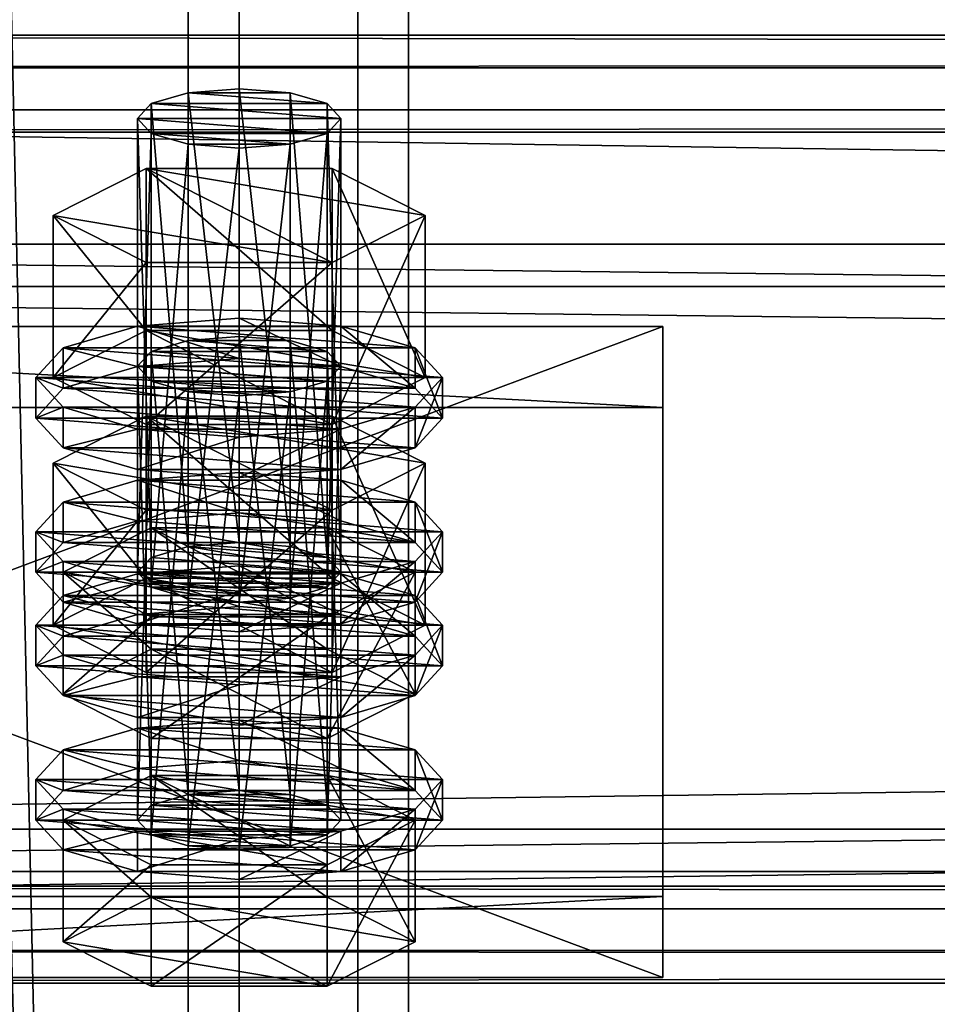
# Model space of a CAD drawing. Header units: millimetres. Extents: x 60485 to 71303, y 100 to 16900.
# Tile 491 of 656: x 60607 to 60661, y 12453 to 12512. Entities that reach past the tile are written whole.
import ezdxf

# ---------------------------------------------------------------- set-up
doc = ezdxf.new("R2010")
doc.units = ezdxf.units.MM
for name, color, linetype in [('13', 7, 'Continuous'), ('3', 7, 'Continuous'), ('4', 7, 'Continuous'), ('6', 7, 'Continuous'), ('9', 7, 'Continuous')]:
    doc.layers.add(name, color=color, linetype=linetype)

msp = doc.modelspace()

# ---------------------------------------------------------------- meshes
at = {"layer": '13', "color": 20}
mesh = msp.add_polyface(dxfattribs=at)
corners = [(60620, 12503.926, 4433.005), (60617, 12504.161, 4433.773), (60617, 12477.385, 4441.96), (60614.804, 12504.803, 4435.873), (60614.804, 12478.027, 4444.06), (60614, 12505.68, 4438.742), (60614, 12478.904, 4446.929), (60614.804, 12506.557, 4441.611), (60614.804, 12479.781, 4449.798), (60617, 12507.2, 4443.712), (60617, 12480.423, 4451.898), (60620, 12507.435, 4444.48), (60620, 12480.658, 4452.667), (60623, 12504.161, 4433.773), (60625.196, 12504.803, 4435.873), (60626, 12505.68, 4438.742), (60625.196, 12506.557, 4441.611), (60623, 12507.2, 4443.712), (60625.485, 12497.181, 4431.407), (60614.515, 12497.181, 4431.407), (60614.515, 12487.618, 4434.331), (60609.03, 12499.959, 4440.492), (60609.03, 12490.396, 4443.415), (60614.515, 12502.736, 4449.577), (60614.515, 12493.173, 4452.5), (60625.485, 12493.173, 4452.5), (60625.485, 12487.618, 4434.331), (60609.608, 12488.641, 4437.678), (60608, 12490.396, 4443.415), (60608, 12488.005, 4444.146), (60609.608, 12486.251, 4438.409), (60609.608, 12492.15, 4449.153), (60609.608, 12489.759, 4449.884), (60614, 12493.434, 4453.354), (60614, 12491.043, 4454.085), (60620, 12493.904, 4454.891), (60620, 12491.513, 4455.622), (60614, 12487.357, 4433.477), (60626, 12487.357, 4433.477), (60630.392, 12488.641, 4437.678), (60632, 12490.396, 4443.415), (60630.392, 12492.15, 4449.153), (60626, 12493.434, 4453.354), (60626, 12491.043, 4454.085), (60630.392, 12489.759, 4449.884), (60632, 12488.005, 4444.146), (60617, 12489.543, 4385.958), (60623, 12489.543, 4385.958), (60614.804, 12490.185, 4388.058), (60625.196, 12490.185, 4388.058), (60614, 12491.062, 4390.927), (60626, 12491.062, 4390.927), (60614.804, 12491.939, 4393.796), (60625.196, 12491.939, 4393.796), (60617, 12492.581, 4395.896)]
mesh.append_faces([[corners[k] for k in face] for face in [(9, 12, 10, 10), (13, 1, 0, 0), (9, 17, 11, 11), (19, 22, 20, 20), (21, 24, 22, 22), (23, 25, 24, 24), (18, 21, 19, 19), (22, 26, 20, 20), (27, 29, 30, 30), (28, 32, 29, 29), (31, 34, 32, 32), (33, 36, 34, 34), (33, 42, 35, 35), (43, 34, 36, 36)]], dxfattribs={"vtx0": -1, "color": 20})
mesh.append_faces([[corners[k] for k in face] for face in [(1, 13, 3, 3), (3, 14, 5, 5), (5, 15, 7, 7), (7, 16, 9, 9), (21, 18, 23, 23), (24, 26, 22, 22), (37, 38, 27, 27), (27, 39, 28, 28), (28, 40, 31, 31), (31, 41, 33, 33), (34, 44, 32, 32), (32, 45, 29, 29), (46, 47, 48, 48), (48, 49, 50, 50), (50, 51, 52, 52), (52, 53, 54, 54)]], dxfattribs={"vtx0": -1, "vtx1": -1, "color": 20})
mesh.append_faces([[corners[k] for k in face] for face in [(0, 1, 2, 2), (1, 3, 4, 4), (3, 5, 6, 6), (5, 7, 8, 8), (7, 9, 10, 10), (9, 11, 12, 12), (18, 19, 20, 20), (19, 21, 22, 22), (21, 23, 24, 24), (27, 28, 29, 29), (28, 31, 32, 32), (31, 33, 34, 34), (33, 35, 36, 36)]], dxfattribs={"vtx2": -1, "vtx3": -1, "color": 20})
mesh = msp.add_polyface(dxfattribs=at)
corners = [(60626, 12505.68, 4438.742), (60625.196, 12504.803, 4435.873), (60625.196, 12478.027, 4444.06), (60623, 12504.161, 4433.773), (60623, 12477.385, 4441.96), (60620, 12503.926, 4433.005), (60620, 12477.15, 4441.191), (60620, 12507.435, 4444.48), (60623, 12507.2, 4443.712), (60623, 12480.423, 4451.898), (60620, 12480.658, 4452.667), (60625.196, 12506.557, 4441.611), (60625.196, 12479.781, 4449.798), (60626, 12478.904, 4446.929), (60614.804, 12504.803, 4435.873), (60614, 12505.68, 4438.742), (60614.804, 12506.557, 4441.611), (60617, 12507.2, 4443.712), (60630.97, 12499.959, 4440.492), (60625.485, 12497.181, 4431.407), (60625.485, 12487.618, 4434.331), (60630.97, 12490.396, 4443.415), (60614.515, 12487.618, 4434.331), (60614.515, 12502.736, 4449.577), (60625.485, 12502.736, 4449.577), (60625.485, 12493.173, 4452.5), (60614.515, 12493.173, 4452.5), (60632, 12490.396, 4443.415), (60630.392, 12488.641, 4437.678), (60630.392, 12486.251, 4438.409), (60632, 12488.005, 4444.146), (60620, 12493.904, 4454.891), (60626, 12493.434, 4453.354), (60626, 12491.043, 4454.085), (60620, 12491.513, 4455.622), (60630.392, 12492.15, 4449.153), (60630.392, 12489.759, 4449.884), (60609.608, 12488.641, 4437.678), (60626, 12487.357, 4433.477), (60608, 12490.396, 4443.415), (60609.608, 12492.15, 4449.153), (60614, 12493.434, 4453.354), (60614, 12491.043, 4454.085), (60609.608, 12489.759, 4449.884), (60608, 12488.005, 4444.146), (60623, 12489.543, 4385.958), (60617, 12489.543, 4385.958), (60620, 12489.308, 4385.189), (60614.804, 12490.185, 4388.058), (60625.196, 12490.185, 4388.058), (60614, 12491.062, 4390.927), (60626, 12491.062, 4390.927), (60614.804, 12491.939, 4393.796), (60625.196, 12491.939, 4393.796), (60617, 12492.581, 4395.896), (60623, 12492.581, 4395.896), (60620, 12492.816, 4396.665), (60614.515, 12488.118, 4401.761), (60630.97, 12485.34, 4392.676), (60625.485, 12488.118, 4401.761)]
mesh.append_faces([[corners[k] for k in face] for face in [(7, 9, 10, 10), (18, 20, 21, 21), (19, 22, 20, 20), (24, 21, 25, 25), (23, 18, 24, 24), (21, 26, 25, 25), (27, 29, 30, 30), (31, 33, 34, 34), (32, 36, 33, 33), (35, 30, 36, 36), (45, 46, 47, 47), (54, 55, 56, 56), (57, 58, 59, 59)]], dxfattribs={"vtx0": -1, "color": 20})
mesh.append_faces([[corners[k] for k in face] for face in [(14, 3, 1, 1), (15, 1, 0, 0), (16, 0, 11, 11), (17, 11, 8, 8), (23, 19, 18, 18), (26, 21, 20, 20), (37, 38, 28, 28), (39, 28, 27, 27), (40, 27, 35, 35), (41, 35, 32, 32), (42, 33, 36, 36), (43, 36, 30, 30), (44, 30, 29, 29), (48, 45, 49, 49), (50, 49, 51, 51), (52, 51, 53, 53), (54, 53, 55, 55)]], dxfattribs={"vtx0": -1, "vtx2": -1, "vtx3": -1, "color": 20})
mesh.append_faces([[corners[k] for k in face] for face in [(0, 1, 2, 2), (1, 3, 4, 4), (3, 5, 6, 6), (7, 8, 9, 9), (8, 11, 12, 12), (11, 0, 13, 13), (18, 19, 20, 20), (23, 24, 25, 25), (24, 18, 21, 21), (27, 28, 29, 29), (31, 32, 33, 33), (32, 35, 36, 36), (35, 27, 30, 30)]], dxfattribs={"vtx2": -1, "vtx3": -1, "color": 20})
mesh = msp.add_polyface(dxfattribs=at)
corners = [(60626, 12505.68, 4438.742), (60625.196, 12478.027, 4444.06), (60626, 12478.904, 4446.929), (60625.196, 12504.803, 4435.873), (60623, 12477.385, 4441.96), (60623, 12504.161, 4433.773), (60620, 12477.15, 4441.191), (60623, 12507.2, 4443.712), (60625.196, 12479.781, 4449.798), (60623, 12480.423, 4451.898), (60625.196, 12506.557, 4441.611), (60620, 12480.658, 4452.667), (60617, 12480.423, 4451.898), (60614, 12478.904, 4446.929), (60614.804, 12481.535, 4455.536), (60625.196, 12476.273, 4438.322), (60630.392, 12478.904, 4446.929), (60625.196, 12481.535, 4455.536), (60632, 12481.295, 4446.198), (60630.392, 12479.54, 4440.46), (60630.392, 12477.15, 4441.191), (60632, 12478.904, 4446.929), (60620, 12484.803, 4457.674), (60626, 12484.333, 4456.136), (60626, 12481.942, 4456.867), (60620, 12482.412, 4458.404), (60630.392, 12483.049, 4451.936), (60630.392, 12480.658, 4452.667), (60626, 12478.256, 4436.26), (60614, 12478.256, 4436.26), (60620, 12477.786, 4434.722), (60609.608, 12479.54, 4440.46), (60608, 12481.295, 4446.198), (60609.608, 12483.049, 4451.936), (60614, 12484.333, 4456.136), (60609.608, 12480.658, 4452.667), (60608, 12478.904, 4446.929), (60630.392, 12488.641, 4437.678), (60626, 12487.357, 4433.477), (60626, 12484.966, 4434.208), (60630.392, 12486.251, 4438.409), (60620, 12486.887, 4431.94), (60620, 12484.496, 4432.671), (60614, 12487.357, 4433.477), (60609.608, 12486.251, 4438.409), (60614, 12484.966, 4434.208), (60620, 12492.816, 4396.665), (60623, 12492.581, 4395.896), (60623, 12465.804, 4404.083), (60625.196, 12491.939, 4393.796), (60625.196, 12465.162, 4401.982), (60630.97, 12485.34, 4392.676), (60625.485, 12482.562, 4383.592), (60625.485, 12472.999, 4386.515), (60614.515, 12488.118, 4401.761), (60625.485, 12488.118, 4401.761), (60625.485, 12478.555, 4404.685), (60630.97, 12475.777, 4395.6), (60614, 12478.815, 4405.538), (60630.392, 12477.531, 4401.338), (60626, 12478.815, 4405.538), (60620, 12479.285, 4407.076)]
mesh.append_faces([[corners[k] for k in face] for face in [(0, 1, 2, 2), (3, 4, 1, 1), (5, 6, 4, 4), (7, 8, 9, 9), (10, 2, 8, 8), (8, 11, 9, 9), (14, 16, 17, 17), (18, 20, 21, 21), (22, 24, 25, 25), (23, 27, 24, 24), (26, 21, 27, 27), (28, 29, 30, 30), (34, 23, 22, 22), (27, 25, 24, 24), (37, 39, 40, 40), (38, 42, 39, 39), (38, 43, 41, 41), (45, 39, 42, 42), (55, 57, 56, 56), (58, 60, 61, 61)]], dxfattribs={"vtx0": -1, "color": 20})
mesh.append_faces([[corners[k] for k in face] for face in [(12, 8, 2, 2), (13, 2, 1, 1), (14, 15, 16, 16), (31, 28, 19, 19), (32, 19, 18, 18), (33, 18, 26, 26), (34, 26, 23, 23), (35, 27, 21, 21), (36, 21, 20, 20), (44, 40, 39, 39), (54, 52, 51, 51), (58, 59, 60, 60)]], dxfattribs={"vtx0": -1, "vtx2": -1, "vtx3": -1, "color": 20})
mesh.append_faces([[corners[k] for k in face] for face in [(18, 19, 20, 20), (22, 23, 24, 24), (23, 26, 27, 27), (26, 18, 21, 21), (37, 38, 39, 39), (38, 41, 42, 42), (46, 47, 48, 48), (47, 49, 50, 50), (51, 52, 53, 53), (54, 55, 56, 56), (55, 51, 57, 57)]], dxfattribs={"vtx2": -1, "vtx3": -1, "color": 20})
mesh = msp.add_polyface(dxfattribs=at)
corners = [(60620, 12503.926, 4433.005), (60617, 12477.385, 4441.96), (60620, 12477.15, 4441.191), (60617, 12504.161, 4433.773), (60614.804, 12478.027, 4444.06), (60614.804, 12504.803, 4435.873), (60614, 12478.904, 4446.929), (60614, 12505.68, 4438.742), (60614.804, 12479.781, 4449.798), (60614.804, 12506.557, 4441.611), (60617, 12480.423, 4451.898), (60620, 12480.658, 4452.667), (60625.196, 12479.781, 4449.798), (60626, 12478.904, 4446.929), (60625.196, 12478.027, 4444.06), (60609.608, 12478.904, 4446.929), (60625.196, 12476.273, 4438.322), (60614.804, 12481.535, 4455.536), (60614, 12478.256, 4436.26), (60609.608, 12479.54, 4440.46), (60609.608, 12477.15, 4441.191), (60608, 12481.295, 4446.198), (60608, 12478.904, 4446.929), (60609.608, 12483.049, 4451.936), (60609.608, 12480.658, 4452.667), (60614, 12484.333, 4456.136), (60614, 12481.942, 4456.867), (60620, 12484.803, 4457.674), (60620, 12482.412, 4458.404), (60626, 12478.256, 4436.26), (60630.392, 12479.54, 4440.46), (60632, 12481.295, 4446.198), (60630.392, 12483.049, 4451.936), (60630.392, 12480.658, 4452.667), (60632, 12478.904, 4446.929), (60620, 12486.887, 4431.94), (60614, 12487.357, 4433.477), (60614, 12484.966, 4434.208), (60620, 12484.496, 4432.671), (60609.608, 12488.641, 4437.678), (60609.608, 12486.251, 4438.409), (60608, 12488.005, 4444.146), (60630.392, 12486.251, 4438.409), (60626, 12484.966, 4434.208), (60614, 12491.062, 4390.927), (60614.804, 12491.939, 4393.796), (60614.804, 12465.162, 4401.982), (60617, 12492.581, 4395.896), (60617, 12465.804, 4404.083), (60620, 12492.816, 4396.665), (60620, 12466.039, 4404.851), (60614.515, 12482.562, 4383.592), (60609.03, 12485.34, 4392.676), (60609.03, 12475.777, 4395.6), (60614.515, 12488.118, 4401.761), (60614.515, 12478.555, 4404.685), (60625.485, 12478.555, 4404.685), (60625.485, 12482.562, 4383.592), (60614, 12478.815, 4405.538), (60620, 12479.285, 4407.076), (60620, 12476.895, 4407.807), (60609.608, 12477.531, 4401.338), (60630.392, 12477.531, 4401.338)]
mesh.append_faces([[corners[k] for k in face] for face in [(0, 1, 2, 2), (3, 4, 1, 1), (5, 6, 4, 4), (7, 8, 6, 6), (9, 10, 8, 8), (19, 22, 20, 20), (21, 24, 22, 22), (23, 26, 24, 24), (25, 28, 26, 26), (35, 37, 38, 38), (36, 40, 37, 37), (52, 55, 53, 53), (54, 56, 55, 55), (57, 52, 51, 51)]], dxfattribs={"vtx0": -1, "color": 20})
mesh.append_faces([[corners[k] for k in face] for face in [(11, 12, 10, 10), (10, 13, 8, 8), (8, 13, 6, 6), (6, 14, 4, 4), (15, 16, 17, 17), (18, 29, 19, 19), (19, 30, 21, 21), (21, 31, 23, 23), (23, 32, 25, 25), (28, 33, 26, 26), (26, 33, 24, 24), (24, 34, 22, 22), (41, 42, 40, 40), (40, 43, 37, 37), (52, 57, 54, 54), (61, 62, 58, 58)]], dxfattribs={"vtx0": -1, "vtx1": -1, "color": 20})
mesh.append_faces([[corners[k] for k in face] for face in [(18, 19, 20, 20), (19, 21, 22, 22), (21, 23, 24, 24), (23, 25, 26, 26), (25, 27, 28, 28), (35, 36, 37, 37), (36, 39, 40, 40), (44, 45, 46, 46), (45, 47, 48, 48), (47, 49, 50, 50), (51, 52, 53, 53), (52, 54, 55, 55), (58, 59, 60, 60)]], dxfattribs={"vtx2": -1, "vtx3": -1, "color": 20})
mesh = msp.add_polyface(dxfattribs=at)
corners = [(60614.804, 12478.027, 4444.06), (60625.196, 12478.027, 4444.06), (60623, 12477.385, 4441.96), (60630.392, 12478.904, 4446.929), (60625.196, 12476.273, 4438.322), (60625.196, 12469.1, 4440.515), (60630.392, 12471.732, 4449.122), (60614.804, 12481.535, 4455.536), (60625.196, 12481.535, 4455.536), (60625.196, 12474.363, 4457.728), (60614.804, 12474.363, 4457.728), (60630.392, 12479.54, 4440.46), (60626, 12478.256, 4436.26), (60626, 12475.865, 4436.991), (60630.392, 12477.15, 4441.191), (60620, 12477.786, 4434.722), (60620, 12475.395, 4435.453), (60609.608, 12477.15, 4441.191), (60626, 12491.062, 4390.927), (60625.196, 12490.185, 4388.058), (60625.196, 12463.408, 4396.245), (60623, 12489.543, 4385.958), (60623, 12462.766, 4394.144), (60620, 12489.308, 4385.189), (60620, 12462.531, 4393.376), (60620, 12492.816, 4396.665), (60623, 12465.804, 4404.083), (60620, 12466.039, 4404.851), (60623, 12492.581, 4395.896), (60625.196, 12465.162, 4401.982), (60625.196, 12491.939, 4393.796), (60626, 12464.285, 4399.114), (60630.97, 12485.34, 4392.676), (60625.485, 12472.999, 4386.515), (60630.97, 12475.777, 4395.6), (60625.485, 12482.562, 4383.592), (60614.515, 12472.999, 4386.515), (60614.515, 12478.555, 4404.685), (60625.485, 12478.555, 4404.685), (60632, 12475.777, 4395.6), (60630.392, 12474.023, 4389.862), (60630.392, 12471.632, 4390.593), (60632, 12473.386, 4396.331), (60626, 12472.739, 4385.662), (60626, 12470.348, 4386.393), (60620, 12472.269, 4384.125), (60620, 12469.878, 4384.855), (60620, 12479.285, 4407.076), (60626, 12478.815, 4405.538), (60626, 12476.425, 4406.269), (60620, 12476.895, 4407.807), (60630.392, 12477.531, 4401.338), (60630.392, 12475.14, 4402.069), (60614, 12472.739, 4385.662), (60609.608, 12474.023, 4389.862), (60608, 12475.777, 4395.6), (60609.608, 12477.531, 4401.338), (60614, 12476.425, 4406.269), (60609.608, 12475.14, 4402.069), (60608, 12473.386, 4396.331), (60609.608, 12471.632, 4390.593)]
mesh.append_faces([[corners[k] for k in face] for face in [(3, 5, 6, 6), (8, 6, 9, 9), (6, 10, 9, 9), (11, 13, 14, 14), (12, 16, 13, 13), (25, 26, 27, 27), (28, 29, 26, 26), (30, 31, 29, 29), (32, 33, 34, 34), (35, 36, 33, 33), (34, 37, 38, 38), (39, 41, 42, 42), (40, 44, 41, 41), (47, 49, 50, 50), (48, 52, 49, 49), (51, 42, 52, 52), (43, 53, 45, 45)]], dxfattribs={"vtx0": -1, "color": 20})
mesh.append_faces([[corners[k] for k in face] for face in [(0, 1, 2, 2), (10, 6, 5, 5), (17, 14, 13, 13), (37, 34, 33, 33), (54, 43, 40, 40), (55, 40, 39, 39), (56, 39, 51, 51), (57, 49, 52, 52), (58, 52, 42, 42), (59, 42, 41, 41), (60, 41, 44, 44)]], dxfattribs={"vtx0": -1, "vtx2": -1, "vtx3": -1, "color": 20})
mesh.append_faces([[corners[k] for k in face] for face in [(3, 4, 5, 5), (7, 8, 9, 9), (8, 3, 6, 6), (11, 12, 13, 13), (12, 15, 16, 16), (18, 19, 20, 20), (19, 21, 22, 22), (21, 23, 24, 24), (30, 18, 31, 31), (39, 40, 41, 41), (40, 43, 44, 44), (43, 45, 46, 46), (47, 48, 49, 49), (48, 51, 52, 52), (51, 39, 42, 42)]], dxfattribs={"vtx2": -1, "vtx3": -1, "color": 20})
mesh = msp.add_polyface(dxfattribs=at)
corners = [(60614.804, 12478.027, 4444.06), (60623, 12477.385, 4441.96), (60620, 12477.15, 4441.191), (60617, 12477.385, 4441.96), (60625.196, 12476.273, 4438.322), (60614.804, 12476.273, 4438.322), (60614.804, 12469.1, 4440.515), (60609.608, 12478.904, 4446.929), (60609.608, 12471.732, 4449.122), (60614.804, 12481.535, 4455.536), (60614.804, 12474.363, 4457.728), (60625.196, 12474.363, 4457.728), (60625.196, 12469.1, 4440.515), (60620, 12477.786, 4434.722), (60614, 12478.256, 4436.26), (60614, 12475.865, 4436.991), (60620, 12475.395, 4435.453), (60609.608, 12477.15, 4441.191), (60608, 12478.904, 4446.929), (60630.392, 12477.15, 4441.191), (60626, 12475.865, 4436.991), (60620, 12489.308, 4385.189), (60617, 12489.543, 4385.958), (60617, 12462.766, 4394.144), (60614.804, 12490.185, 4388.058), (60614.804, 12463.408, 4396.245), (60614, 12491.062, 4390.927), (60614, 12464.285, 4399.114), (60614.804, 12465.162, 4401.982), (60614.804, 12491.939, 4393.796), (60617, 12465.804, 4404.083), (60617, 12492.581, 4395.896), (60620, 12466.039, 4404.851), (60625.485, 12482.562, 4383.592), (60614.515, 12482.562, 4383.592), (60614.515, 12472.999, 4386.515), (60609.03, 12475.777, 4395.6), (60614.515, 12478.555, 4404.685), (60625.485, 12472.999, 4386.515), (60620, 12472.269, 4384.125), (60614, 12472.739, 4385.662), (60614, 12470.348, 4386.393), (60609.608, 12474.023, 4389.862), (60609.608, 12471.632, 4390.593), (60608, 12475.777, 4395.6), (60608, 12473.386, 4396.331), (60609.608, 12477.531, 4401.338), (60609.608, 12475.14, 4402.069), (60614, 12478.815, 4405.538), (60614, 12476.425, 4406.269), (60620, 12476.895, 4407.807), (60626, 12472.739, 4385.662), (60630.392, 12474.023, 4389.862), (60632, 12475.777, 4395.6), (60626, 12476.425, 4406.269), (60630.392, 12475.14, 4402.069), (60632, 12473.386, 4396.331), (60630.392, 12471.632, 4390.593)]
mesh.append_faces([[corners[k] for k in face] for face in [(0, 2, 3, 3), (5, 8, 6, 6), (7, 10, 8, 8), (9, 11, 10, 10), (4, 7, 5, 5), (13, 15, 16, 16), (14, 17, 15, 15), (15, 20, 16, 16), (26, 28, 27, 27), (29, 30, 28, 28), (31, 32, 30, 30), (34, 36, 35, 35), (36, 38, 35, 35), (40, 43, 41, 41), (42, 45, 43, 43), (44, 47, 45, 45), (46, 49, 47, 47), (48, 50, 49, 49), (54, 49, 50, 50)]], dxfattribs={"vtx0": -1, "color": 20})
mesh.append_faces([[corners[k] for k in face] for face in [(10, 12, 8, 8), (18, 19, 17, 17), (17, 20, 15, 15), (37, 38, 36, 36), (40, 51, 42, 42), (42, 52, 44, 44), (44, 53, 46, 46), (49, 55, 47, 47), (47, 56, 45, 45), (45, 57, 43, 43)]], dxfattribs={"vtx0": -1, "vtx1": -1, "color": 20})
mesh.append_faces([[corners[k] for k in face] for face in [(0, 1, 2, 2)]], dxfattribs={"vtx0": -1, "vtx2": -1, "vtx3": -1, "color": 20})
mesh.append_faces([[corners[k] for k in face] for face in [(4, 5, 6, 6), (5, 7, 8, 8), (7, 9, 10, 10), (13, 14, 15, 15), (21, 22, 23, 23), (22, 24, 25, 25), (24, 26, 27, 27), (33, 34, 35, 35), (39, 40, 41, 41), (40, 42, 43, 43), (42, 44, 45, 45), (44, 46, 47, 47), (46, 48, 49, 49)]], dxfattribs={"vtx2": -1, "vtx3": -1, "color": 20})
mesh = msp.add_polyface(dxfattribs=at)
corners = [(60625.196, 12476.273, 4438.322), (60614.804, 12469.1, 4440.515), (60625.196, 12469.1, 4440.515), (60626, 12491.062, 4390.927), (60625.196, 12463.408, 4396.245), (60626, 12464.285, 4399.114), (60625.196, 12490.185, 4388.058), (60623, 12462.766, 4394.144), (60623, 12489.543, 4385.958), (60620, 12462.531, 4393.376), (60617, 12465.804, 4404.083), (60623, 12465.804, 4404.083), (60625.196, 12465.162, 4401.982), (60614.804, 12465.162, 4401.982), (60614, 12464.285, 4399.114), (60614.804, 12463.408, 4396.245), (60617, 12462.766, 4394.144), (60630.392, 12464.285, 4399.114), (60625.196, 12461.654, 4390.507), (60625.196, 12454.482, 4392.7), (60630.392, 12457.113, 4401.306), (60614.804, 12454.482, 4392.7), (60614.804, 12466.917, 4407.72), (60625.196, 12466.917, 4407.72), (60625.196, 12459.744, 4409.913), (60614.804, 12459.744, 4409.913), (60632, 12466.676, 4398.383), (60630.392, 12464.922, 4392.645), (60630.392, 12462.531, 4393.376), (60632, 12464.285, 4399.114), (60626, 12463.638, 4388.444), (60626, 12461.247, 4389.175), (60620, 12463.168, 4386.907), (60620, 12460.777, 4387.638), (60620, 12470.184, 4409.858), (60626, 12469.714, 4408.321), (60626, 12467.324, 4409.052), (60620, 12467.794, 4410.589), (60630.392, 12468.43, 4404.12), (60630.392, 12466.039, 4404.851), (60614, 12463.638, 4388.444), (60609.608, 12464.922, 4392.645), (60608, 12466.676, 4398.383), (60609.608, 12468.43, 4404.12), (60614, 12469.714, 4408.321), (60609.608, 12466.039, 4404.851), (60608, 12464.285, 4399.114), (60609.608, 12462.531, 4393.376), (60614, 12461.247, 4389.175), (60626, 12472.739, 4385.662), (60620, 12469.878, 4384.855), (60626, 12470.348, 4386.393), (60614, 12470.348, 4386.393)]
mesh.append_faces([[corners[k] for k in face] for face in [(0, 1, 2, 2), (3, 4, 5, 5), (6, 7, 4, 4), (8, 9, 7, 7), (16, 7, 9, 9), (17, 19, 20, 20), (18, 21, 19, 19), (23, 20, 24, 24), (22, 17, 23, 23), (20, 25, 24, 24), (26, 28, 29, 29), (27, 31, 28, 28), (30, 33, 31, 31), (34, 36, 37, 37), (35, 39, 36, 36), (38, 29, 39, 39), (30, 40, 32, 32), (39, 37, 36, 36), (48, 31, 33, 33), (49, 50, 51, 51), (52, 51, 50, 50)]], dxfattribs={"vtx0": -1, "color": 20})
mesh.append_faces([[corners[k] for k in face] for face in [(10, 11, 12, 12), (13, 12, 5, 5), (14, 5, 4, 4), (15, 4, 7, 7), (22, 18, 17, 17), (25, 20, 19, 19), (41, 30, 27, 27), (42, 27, 26, 26), (43, 26, 38, 38), (44, 38, 35, 35), (45, 39, 29, 29), (46, 29, 28, 28), (47, 28, 31, 31)]], dxfattribs={"vtx0": -1, "vtx2": -1, "vtx3": -1, "color": 20})
mesh.append_faces([[corners[k] for k in face] for face in [(17, 18, 19, 19), (22, 23, 24, 24), (23, 17, 20, 20), (26, 27, 28, 28), (27, 30, 31, 31), (30, 32, 33, 33), (34, 35, 36, 36), (35, 38, 39, 39), (38, 26, 29, 29)]], dxfattribs={"vtx2": -1, "vtx3": -1, "color": 20})
mesh = msp.add_polyface(dxfattribs=at)
corners = [(60609.608, 12471.732, 4449.122), (60625.196, 12469.1, 4440.515), (60614.804, 12469.1, 4440.515), (60620, 12489.308, 4385.189), (60617, 12462.766, 4394.144), (60620, 12462.531, 4393.376), (60617, 12489.543, 4385.958), (60614.804, 12463.408, 4396.245), (60614.804, 12490.185, 4388.058), (60614, 12464.285, 4399.114), (60623, 12465.804, 4404.083), (60617, 12465.804, 4404.083), (60620, 12466.039, 4404.851), (60625.196, 12465.162, 4401.982), (60614.804, 12465.162, 4401.982), (60626, 12464.285, 4399.114), (60625.196, 12463.408, 4396.245), (60623, 12462.766, 4394.144), (60625.196, 12461.654, 4390.507), (60614.804, 12461.654, 4390.507), (60614.804, 12454.482, 4392.7), (60609.608, 12464.285, 4399.114), (60609.608, 12457.113, 4401.306), (60614.804, 12466.917, 4407.72), (60614.804, 12459.744, 4409.913), (60625.196, 12459.744, 4409.913), (60625.196, 12454.482, 4392.7), (60620, 12463.168, 4386.907), (60614, 12463.638, 4388.444), (60614, 12461.247, 4389.175), (60620, 12460.777, 4387.638), (60609.608, 12464.922, 4392.645), (60609.608, 12462.531, 4393.376), (60608, 12466.676, 4398.383), (60608, 12464.285, 4399.114), (60609.608, 12468.43, 4404.12), (60609.608, 12466.039, 4404.851), (60614, 12469.714, 4408.321), (60614, 12467.324, 4409.052), (60620, 12470.184, 4409.858), (60620, 12467.794, 4410.589), (60626, 12463.638, 4388.444), (60630.392, 12464.922, 4392.645), (60632, 12466.676, 4398.383), (60630.392, 12468.43, 4404.12), (60626, 12469.714, 4408.321), (60630.392, 12466.039, 4404.851), (60632, 12464.285, 4399.114), (60630.392, 12462.531, 4393.376), (60626, 12461.247, 4389.175), (60620, 12472.269, 4384.125), (60614, 12470.348, 4386.393), (60620, 12469.878, 4384.855), (60609.608, 12471.632, 4390.593), (60626, 12470.348, 4386.393)]
mesh.append_faces([[corners[k] for k in face] for face in [(0, 1, 2, 2), (3, 4, 5, 5), (6, 7, 4, 4), (8, 9, 7, 7), (10, 11, 12, 12), (19, 22, 20, 20), (21, 24, 22, 22), (23, 25, 24, 24), (18, 21, 19, 19), (22, 26, 20, 20), (27, 29, 30, 30), (28, 32, 29, 29), (31, 34, 32, 32), (33, 36, 34, 34), (35, 38, 36, 36), (37, 40, 38, 38), (37, 45, 39, 39), (50, 51, 52, 52)]], dxfattribs={"vtx0": -1, "color": 20})
mesh.append_faces([[corners[k] for k in face] for face in [(11, 13, 14, 14), (14, 15, 9, 9), (9, 16, 7, 7), (7, 17, 4, 4), (21, 18, 23, 23), (24, 26, 22, 22), (28, 41, 31, 31), (31, 42, 33, 33), (33, 43, 35, 35), (35, 44, 37, 37), (40, 46, 38, 38), (38, 46, 36, 36), (36, 47, 34, 34), (34, 48, 32, 32), (32, 49, 29, 29), (53, 54, 51, 51)]], dxfattribs={"vtx0": -1, "vtx1": -1, "color": 20})
mesh.append_faces([[corners[k] for k in face] for face in [(18, 19, 20, 20), (19, 21, 22, 22), (21, 23, 24, 24), (27, 28, 29, 29), (28, 31, 32, 32), (31, 33, 34, 34), (33, 35, 36, 36), (35, 37, 38, 38), (37, 39, 40, 40)]], dxfattribs={"vtx2": -1, "vtx3": -1, "color": 20})
at = {"layer": '3', "color": 91}
mesh = msp.add_polyface(dxfattribs=at)
corners = [(60573, 16854.959, 2970.03), (60573, 16738.421, 2970.03), (60573, 8515, 5484.182), (60573, 8515, 5561.563), (60573, 16854.959, 3011.782), (60627, 8515, 5561.563), (60627, 16854.959, 3011.782), (60627, 16738.421, 2970.03), (60627, 16854.959, 2970.03), (60627, 8515, 5484.182), (60630, 8515, 5564.7), (60630, 8515, 5481.045), (60570, 8515, 5481.045), (60570, 8515, 5564.7), (60570, 16854.959, 3014.919), (60630, 16854.959, 3014.919), (60630, 16854.959, 2970.03), (60570, 16854.959, 2970.03), (60570, 16728.16, 2970.03), (60630, 16728.16, 2970.03)]
mesh.append_faces([[corners[k] for k in face] for face in [(1, 4, 0, 0), (3, 1, 2, 2), (3, 6, 4, 4), (7, 5, 9, 9), (6, 7, 8, 8), (1, 9, 2, 2), (10, 14, 15, 15), (16, 6, 8, 8), (0, 14, 17, 17), (18, 13, 12, 12), (14, 18, 17, 17), (19, 12, 11, 11), (19, 15, 16, 16), (10, 19, 11, 11), (7, 16, 8, 8), (17, 1, 0, 0)]], dxfattribs={"vtx0": -1, "color": 91})
mesh.append_faces([[corners[k] for k in face] for face in [(4, 1, 3, 3), (5, 7, 6, 6), (10, 5, 13, 13), (5, 11, 9, 9), (9, 11, 2, 2), (13, 3, 12, 12), (3, 13, 5, 5), (12, 2, 11, 11), (14, 4, 15, 15), (15, 6, 16, 16), (13, 18, 14, 14), (15, 19, 10, 10), (19, 7, 18, 18), (18, 1, 17, 17), (1, 18, 7, 7)]], dxfattribs={"vtx0": -1, "vtx1": -1, "color": 91})
mesh.append_faces([[corners[k] for k in face] for face in [(5, 10, 11, 11), (12, 3, 2, 2), (14, 0, 4, 4), (15, 4, 6, 6), (7, 19, 16, 16)]], dxfattribs={"vtx0": -1, "vtx2": -1, "vtx3": -1, "color": 91})
mesh.append_faces([[corners[k] for k in face] for face in [(3, 5, 6, 6), (1, 7, 9, 9), (10, 13, 14, 14), (19, 18, 12, 12)]], dxfattribs={"vtx2": -1, "vtx3": -1, "color": 91})
mesh = msp.add_polyface(dxfattribs=at)
corners = [(60645, 12455.004, 4360.205), (60555, 12455.004, 4360.205), (60555, 12488.627, 4470.18), (60645, 12488.627, 4470.18), (60555, 12459.785, 4358.743), (60555, 12493.408, 4468.718), (60645, 12459.785, 4358.743), (60645, 12493.408, 4468.718)]
mesh.append_faces([[corners[k] for k in face] for face in [(0, 2, 3, 3), (1, 5, 2, 2), (4, 7, 5, 5), (6, 3, 7, 7), (1, 6, 4, 4), (3, 5, 7, 7)]], dxfattribs={"vtx0": -1, "color": 91})
mesh.append_faces([[corners[k] for k in face] for face in [(0, 1, 2, 2), (1, 4, 5, 5), (4, 6, 7, 7), (6, 0, 3, 3), (1, 0, 6, 6), (3, 2, 5, 5)]], dxfattribs={"vtx2": -1, "vtx3": -1, "color": 91})
at = {"layer": '4', "color": 171}
mesh = msp.add_polyface(dxfattribs=at)
corners = [(60617, 12043.433, 3030.03), (60583, 12043.433, 3030.03), (60583, 13569.291, 3935.792), (60617, 13569.291, 3935.792), (60583, 11937.644, 3030.03), (60583, 13499.465, 3957.14), (60617, 11937.644, 3030.03), (60617, 13499.465, 3957.14), (60620, 12049.31, 3030.03), (60620, 11931.767, 3030.03), (60620, 13495.585, 3958.326), (60620, 13573.17, 3934.606), (60580, 11931.767, 3030.03), (60580, 13495.585, 3958.326), (60580, 12049.31, 3030.03), (60580, 13573.17, 3934.606)]
mesh.append_faces([[corners[k] for k in face] for face in [(0, 2, 3, 3), (1, 5, 2, 2), (4, 7, 5, 5), (6, 3, 7, 7), (8, 10, 11, 11), (9, 13, 10, 10), (12, 15, 13, 13), (14, 11, 15, 15)]], dxfattribs={"vtx0": -1, "color": 171})
mesh.append_faces([[corners[k] for k in face] for face in [(9, 6, 12, 12), (6, 8, 0, 0), (0, 8, 1, 1), (12, 4, 14, 14), (4, 12, 6, 6), (14, 1, 8, 8), (11, 3, 15, 15), (3, 10, 7, 7), (7, 10, 5, 5), (15, 2, 13, 13), (2, 15, 3, 3), (13, 5, 10, 10)]], dxfattribs={"vtx0": -1, "vtx1": -1, "color": 171})
mesh.append_faces([[corners[k] for k in face] for face in [(6, 9, 8, 8), (14, 4, 1, 1), (3, 11, 10, 10), (13, 2, 5, 5)]], dxfattribs={"vtx0": -1, "vtx2": -1, "vtx3": -1, "color": 171})
mesh.append_faces([[corners[k] for k in face] for face in [(0, 1, 2, 2), (1, 4, 5, 5), (4, 6, 7, 7), (6, 0, 3, 3), (8, 9, 10, 10), (9, 12, 13, 13), (12, 14, 15, 15), (14, 8, 11, 11)]], dxfattribs={"vtx2": -1, "vtx3": -1, "color": 171})
at = {"layer": '6', "color": 2}
mesh = msp.add_polyface(dxfattribs=at)
corners = [(60627, 8515, 2973.03), (60573, 8515, 2973.03), (60573, 16718.348, 2973.03), (60627, 16718.348, 2973.03), (60573, 8515, 3027.03), (60573, 16541.721, 3027.03), (60627, 8515, 3027.03), (60627, 16541.721, 3027.03), (60630, 8515, 2970.03), (60630, 8515, 3030.03), (60630, 16531.909, 3030.03), (60630, 16728.16, 2970.03), (60570, 8515, 3030.03), (60570, 16531.909, 3030.03), (60570, 8515, 2970.03), (60570, 16728.16, 2970.03)]
mesh.append_faces([[corners[k] for k in face] for face in [(0, 2, 3, 3), (1, 5, 2, 2), (4, 7, 5, 5), (6, 3, 7, 7), (8, 10, 11, 11), (9, 13, 10, 10), (12, 15, 13, 13), (14, 11, 15, 15)]], dxfattribs={"vtx0": -1, "color": 2})
mesh.append_faces([[corners[k] for k in face] for face in [(9, 6, 12, 12), (6, 8, 0, 0), (0, 8, 1, 1), (12, 4, 14, 14), (4, 12, 6, 6), (14, 1, 8, 8), (11, 3, 15, 15), (3, 10, 7, 7), (7, 10, 5, 5), (15, 2, 13, 13), (2, 15, 3, 3), (13, 5, 10, 10)]], dxfattribs={"vtx0": -1, "vtx1": -1, "color": 2})
mesh.append_faces([[corners[k] for k in face] for face in [(6, 9, 8, 8), (14, 4, 1, 1), (3, 11, 10, 10), (13, 2, 5, 5)]], dxfattribs={"vtx0": -1, "vtx2": -1, "vtx3": -1, "color": 2})
mesh.append_faces([[corners[k] for k in face] for face in [(0, 1, 2, 2), (1, 4, 5, 5), (4, 6, 7, 7), (6, 0, 3, 3), (8, 9, 10, 10), (9, 12, 13, 13), (12, 14, 15, 15), (14, 8, 11, 11)]], dxfattribs={"vtx2": -1, "vtx3": -1, "color": 2})
at = {"layer": '9', "color": 243}
mesh = msp.add_polyface(dxfattribs=at)
corners = [(60500, 12506.198, 4349.78), (60500, 12461.253, 4363.527), (63500, 12461.253, 4363.527), (63500, 12506.198, 4349.78), (60500, 12495.769, 4476.367), (63500, 12495.769, 4476.367), (60500, 12460.387, 4487.189), (63500, 12460.387, 4487.189), (60500, 12456.585, 4474.758), (63500, 12456.585, 4474.758), (60500, 12454.672, 4475.343), (63500, 12454.672, 4475.343), (60500, 12459.06, 4489.687), (63500, 12459.06, 4489.687), (60500, 12498.266, 4477.694), (63500, 12498.266, 4477.694), (60500, 12463.751, 4364.855), (63500, 12463.751, 4364.855), (60500, 12504.87, 4352.277), (63500, 12504.87, 4352.277), (60500, 12508.673, 4364.709), (63500, 12508.673, 4364.709), (60500, 12510.585, 4364.124), (63500, 12510.585, 4364.124)]
mesh.append_faces([[corners[k] for k in face] for face in [(0, 2, 3, 3), (1, 5, 2, 2), (4, 7, 5, 5), (6, 9, 7, 7), (8, 11, 9, 9), (10, 13, 11, 11), (12, 15, 13, 13), (14, 17, 15, 15), (16, 19, 17, 17), (18, 21, 19, 19), (20, 23, 21, 21), (22, 3, 23, 23), (20, 0, 22, 22), (8, 12, 10, 10), (11, 7, 9, 9)]], dxfattribs={"vtx0": -1, "color": 243})
mesh.append_faces([[corners[k] for k in face] for face in [(1, 16, 4, 4), (16, 0, 18, 18), (18, 0, 20, 20), (12, 6, 14, 14), (14, 4, 16, 16), (3, 19, 23, 23), (19, 2, 17, 17), (17, 2, 15, 15), (15, 5, 13, 13), (13, 7, 11, 11)]], dxfattribs={"vtx0": -1, "vtx1": -1, "color": 243})
mesh.append_faces([[corners[k] for k in face] for face in [(16, 1, 0, 0), (12, 8, 6, 6), (14, 6, 4, 4), (19, 3, 2, 2), (15, 2, 5, 5), (13, 5, 7, 7)]], dxfattribs={"vtx0": -1, "vtx2": -1, "vtx3": -1, "color": 243})
mesh.append_faces([[corners[k] for k in face] for face in [(21, 23, 19, 19)]], dxfattribs={"vtx1": -1, "color": 243})
mesh.append_faces([[corners[k] for k in face] for face in [(0, 1, 2, 2), (1, 4, 5, 5), (4, 6, 7, 7), (6, 8, 9, 9), (8, 10, 11, 11), (10, 12, 13, 13), (12, 14, 15, 15), (14, 16, 17, 17), (16, 18, 19, 19), (18, 20, 21, 21), (20, 22, 23, 23), (22, 0, 3, 3)]], dxfattribs={"vtx2": -1, "vtx3": -1, "color": 243})

doc.saveas('drawing.dxf')
